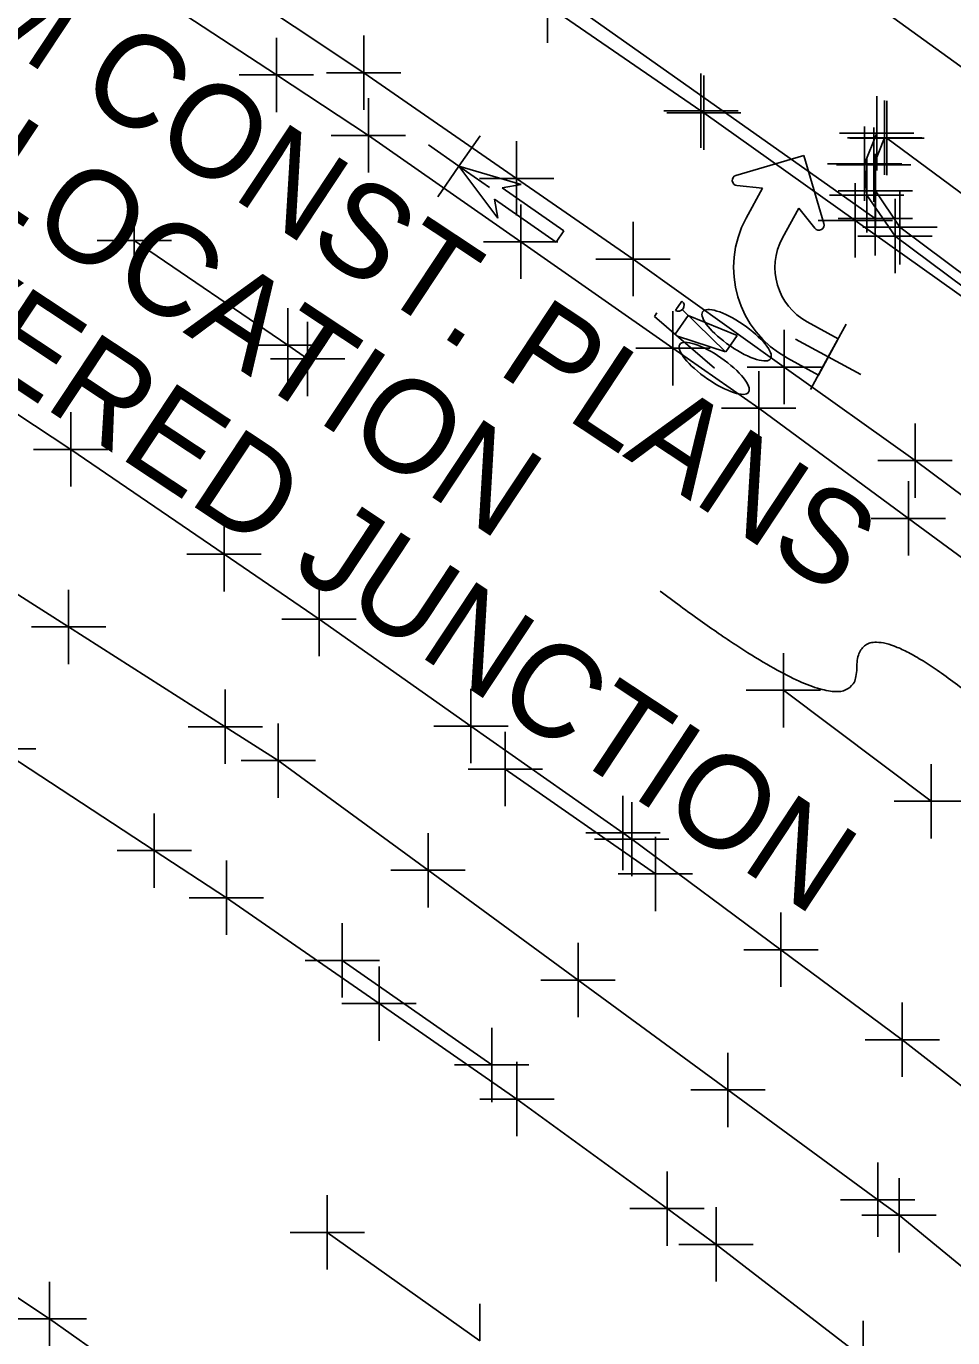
# Model space of a CAD drawing. Extents: x 0 to 1944463, y 0 to 420651.
# Drawn here: x 1942891.8 to 1942941.7, y 417728.5 to 417799.1 of the extents above; entities that cross this region are included whole.
import ezdxf

# ---------------------------------------------------------------- set-up
doc = ezdxf.new("R2010")
doc.units = 0
for name, color, linetype in [('SUR - DRG - Storm Sewer Text', 7, 'Continuous'), ('SUR - DTM - Breaklines', 7, 'Continuous'), ('SUR - DTM - Breaklines - Points - Locators', 7, 'Continuous'), ('SUR - TR-CTRL - Pavement Marking', 7, 'Continuous'), ('SUR - TR-CTRL - Pavement Marking - Points - Locators', 7, 'Continuous'), ('SUR - TRAN - Features', 7, 'Continuous'), ('SUR - TRAN - Features - Points - Locators', 7, 'Continuous'), ('SUR - TRAN - Features Text', 7, 'Continuous')]:
    doc.layers.add(name, color=color, linetype=linetype)

msp = doc.modelspace()

# ---------------------------------------------------------------- linework, layer by layer
at = {"layer": 'SUR - DRG - Storm Sewer Text'}
msp.add_open_spline([(1942925.955, 417768.701), (1942936.543, 417760.711), (1942936.543, 417768.332), (1942944.062, 417761.962)], degree=2, dxfattribs=at)
at = {"layer": 'SUR - DTM - Breaklines'}
for points in [[(1943113.816, 417618.747), (1943099.312, 417635.958), (1943090.009, 417648.721), (1943077.226, 417667.859), (1943069.186, 417677.24), (1943048.744, 417697.336), (1943014.67, 417728.445), (1942991.453, 417748.17), (1942972.688, 417763.041), (1942938.864, 417788.284), (1942937.547, 417790.234), (1942937.458, 417791.641), (1942938.043, 417793.096)], [(1942885.685, 417772.138), (1942894.12, 417766.767), (1942902.555, 417761.396), (1942905.407, 417759.58), (1942913.474, 417753.67), (1942921.541, 417747.761), (1942929.609, 417741.852), (1942937.676, 417735.942), (1942938.819, 417735.105), (1942946.552, 417728.765), (1942954.286, 417722.426)]]:
    msp.add_lwpolyline(points, dxfattribs=at)
at = {"layer": 'SUR - DTM - Breaklines - Points - Locators'}
for p, q in [((1942938.043, 417793.096), (1942938.043, 417795.096)), ((1942937.458, 417791.641), (1942937.458, 417793.641)), ((1942938.043, 417793.096), (1942936.043, 417793.096)), ((1942938.043, 417793.096), (1942940.043, 417793.096)), ((1942938.043, 417793.096), (1942938.043, 417791.096)), ((1942937.547, 417790.234), (1942937.547, 417792.234)), ((1942937.458, 417791.641), (1942935.458, 417791.641)), ((1942937.458, 417791.641), (1942939.458, 417791.641)), ((1942937.458, 417791.641), (1942937.458, 417789.641)), ((1942937.547, 417790.234), (1942935.547, 417790.234)), ((1942937.547, 417790.234), (1942939.547, 417790.234)), ((1942937.547, 417790.234), (1942937.547, 417788.234)), ((1942938.864, 417788.284), (1942938.864, 417790.284)), ((1942938.864, 417788.284), (1942936.864, 417788.284)), ((1942938.864, 417788.284), (1942940.864, 417788.284)), ((1942938.864, 417788.284), (1942938.864, 417786.284)), ((1942894.12, 417766.767), (1942894.12, 417768.767)), ((1942894.12, 417766.767), (1942892.12, 417766.767)), ((1942894.12, 417766.767), (1942896.12, 417766.767)), ((1942894.12, 417766.767), (1942894.12, 417764.767)), ((1942902.555, 417761.396), (1942902.555, 417763.396)), ((1942902.555, 417761.396), (1942900.555, 417761.396)), ((1942902.555, 417761.396), (1942904.555, 417761.396)), ((1942902.555, 417761.396), (1942902.555, 417759.396)), ((1942905.407, 417759.58), (1942905.407, 417761.58)), ((1942905.407, 417759.58), (1942903.407, 417759.58)), ((1942905.407, 417759.58), (1942907.407, 417759.58)), ((1942905.407, 417759.58), (1942905.407, 417757.58)), ((1942913.474, 417753.67), (1942913.474, 417755.67)), ((1942913.474, 417753.67), (1942911.474, 417753.67)), ((1942913.474, 417753.67), (1942915.474, 417753.67)), ((1942913.474, 417753.67), (1942913.474, 417751.67)), ((1942921.541, 417747.761), (1942921.541, 417749.761)), ((1942921.541, 417747.761), (1942919.541, 417747.761)), ((1942921.541, 417747.761), (1942923.541, 417747.761)), ((1942921.541, 417747.761), (1942921.541, 417745.761)), ((1942929.609, 417741.852), (1942929.609, 417743.852)), ((1942929.609, 417741.852), (1942927.609, 417741.852)), ((1942929.609, 417741.852), (1942931.609, 417741.852)), ((1942929.609, 417741.852), (1942929.609, 417739.852)), ((1942937.676, 417735.942), (1942937.676, 417737.942)), ((1942938.819, 417735.105), (1942938.819, 417737.105)), ((1942937.676, 417735.942), (1942935.676, 417735.942)), ((1942937.676, 417735.942), (1942939.676, 417735.942)), ((1942937.676, 417735.942), (1942937.676, 417733.942)), ((1942938.819, 417735.105), (1942936.819, 417735.105)), ((1942938.819, 417735.105), (1942940.819, 417735.105)), ((1942938.819, 417735.105), (1942938.819, 417733.105))]:
    msp.add_line(p, q, dxfattribs=at)
at = {"layer": 'SUR - TR-CTRL - Pavement Marking'}
for p, q in [((1942933.7, 417792.141), (1942930.042, 417791.064)), ((1942933.7, 417792.141), (1942930.042, 417791.064)), ((1942933.7, 417792.141), (1942934.777, 417788.483)), ((1942933.7, 417792.141), (1942934.777, 417788.483)), ((1942917.223, 417788.766), (1942915.133, 417791.566)), ((1942915.133, 417791.566), (1942918.484, 417790.58)), ((1942918.484, 417790.58), (1942917.454, 417790.395)), ((1942917.454, 417790.395), (1942920.782, 417788.08)), ((1942931.472, 417790.375), (1942930.091, 417790.521)), ((1942931.472, 417790.375), (1942930.091, 417790.521)), ((1942930.597, 417788.77), (1942931.472, 417790.375)), ((1942930.597, 417788.77), (1942931.472, 417790.375)), ((1942920.366, 417787.482), (1942917.038, 417789.797)), ((1942917.038, 417789.797), (1942917.223, 417788.766)), ((1942932.548, 417787.707), (1942933.422, 417789.31)), ((1942932.548, 417787.707), (1942933.422, 417789.31)), ((1942933.422, 417789.31), (1942934.295, 417788.23)), ((1942933.422, 417789.31), (1942934.295, 417788.23)), ((1942920.782, 417788.08), (1942920.366, 417787.482)), ((1942926.894, 417783.964), (1942927.135, 417784.31)), ((1942925.655, 417783.479), (1942925.788, 417783.668)), ((1942925.655, 417783.479), (1942928.89, 417780.699)), ((1942926.776, 417782.517), (1942927.479, 417783.528)), ((1942926.785, 417783.807), (1942926.885, 417783.951)), ((1942926.885, 417783.951), (1942926.894, 417783.964)), ((1942927.156, 417783.845), (1942929.482, 417781.571)), ((1942930.107, 417782.449), (1942927.479, 417783.528)), ((1942935.542, 417782.279), (1942933.88, 417783.185)), ((1942935.542, 417782.279), (1942933.88, 417783.185)), ((1942926.896, 417782.413), (1942929.482, 417781.571)), ((1942930.107, 417782.449), (1942929.498, 417781.573)), ((1942935.542, 417782.279), (1942934.478, 417780.328)), ((1942935.542, 417782.279), (1942934.478, 417780.328)), ((1942934.478, 417780.328), (1942932.816, 417781.234)), ((1942934.478, 417780.328), (1942932.816, 417781.234)), ((1942935.01, 417781.303), (1942935.01, 417781.303))]:
    msp.add_line(p, q, dxfattribs=at)
for points in [[(1942891.086, 417819.102), (1942899.495, 417813.69), (1942907.904, 417808.278), (1942911.658, 417805.861), (1942919.906, 417800.207), (1942928.154, 417794.552), (1942928.314, 417794.443), (1942936.461, 417788.644), (1942944.609, 417782.845), (1942947.69, 417780.653), (1942955.664, 417774.619), (1942963.639, 417768.585), (1942969.488, 417764.159), (1942977.356, 417757.986), (1942985.223, 417751.814), (1942986.298, 417750.97), (1942993.949, 417744.53), (1943001.599, 417738.09), (1943007.774, 417732.892), (1943015.425, 417726.452)], [(1942888.586, 417807.457), (1942896.946, 417801.969), (1942905.305, 417796.481), (1942910.263, 417793.226), (1942918.458, 417787.496), (1942926.654, 417781.766), (1942931.271, 417778.538), (1942939.324, 417772.609), (1942947.377, 417766.681), (1942952.498, 417762.911), (1942960.396, 417756.776), (1942968.293, 417750.642), (1942969.893, 417749.399), (1942977.615, 417743.047), (1942985.338, 417736.694), (1942991.977, 417731.232), (1942999.466, 417724.605), (1943006.955, 417717.978), (1943010.255, 417715.058), (1943017.621, 417708.294), (1943023.187, 417703.184), (1943030.403, 417696.261), (1943037.62, 417689.339), (1943043.714, 417683.493)], [(1942897.653, 417787.56), (1942905.915, 417781.925), (1942906.986, 417781.194)], [(1942889.317, 417779.568), (1942894.238, 417776.326), (1942902.493, 417770.681), (1942907.602, 417767.188), (1942915.78, 417761.434), (1942923.959, 417755.68), (1942924.431, 417755.347), (1942932.466, 417749.394), (1942938.995, 417744.556), (1942946.89, 417738.419), (1942950.697, 417735.459), (1942958.439, 417729.129), (1942964.173, 417724.441)], [(1942932.596, 417763.363), (1942940.55, 417757.387)], [(1942890.364, 417760.204), (1942898.733, 417754.731), (1942902.614, 417752.195), (1942910.834, 417746.5), (1942918.256, 417741.358), (1942926.335, 417735.465), (1942928.977, 417733.538), (1942936.889, 417727.424), (1942941.909, 417723.545), (1942949.736, 417717.32), (1942957.562, 417711.096), (1942959.369, 417709.659), (1942967.036, 417703.239), (1942974.339, 417697.122), (1942981.845, 417690.515), (1942989.228, 417684.017), (1942996.622, 417677.284), (1943002.197, 417672.208), (1943009.411, 417665.283), (1943016.624, 417658.357), (1943029.954, 417645.385)], [(1942917.628, 417759.115), (1942925.704, 417753.474)], [(1942908.854, 417748.823), (1942916.901, 417743.201)], [(1942908.044, 417734.183), (1942916.258, 417728.346)], [(1942886.574, 417733.848), (1942893.087, 417729.531), (1942901.252, 417723.758), (1942906.253, 417720.221), (1942914.345, 417714.344), (1942915.924, 417713.198), (1942923.863, 417707.117), (1942931.732, 417701.09), (1942939.547, 417694.852), (1942942.275, 417692.675), (1942949.957, 417686.273), (1942956.216, 417681.057), (1942963.774, 417674.509), (1942967.235, 417671.51), (1942974.714, 417664.872), (1942977.704, 417662.217), (1942985.066, 417655.449), (1942988.149, 417652.613), (1942995.398, 417645.725), (1943000.368, 417641.002), (1943007.617, 417634.114), (1943013.929, 417627.778)]]:
    msp.add_lwpolyline(points, dxfattribs=at)
for centre, radius, start, end in [((1942930.12, 417790.798), 0.278, 106.40678, 263.85504), ((1942930.12, 417790.798), 0.278, 106.40678, 263.85504), ((1942935.475, 417786.112), 5.556, 151.40678, 241.40678), ((1942935.475, 417786.112), 5.556, 151.40678, 241.40678), ((1942934.511, 417788.404), 0.278, 218.91362, 16.40678), ((1942934.511, 417788.404), 0.278, 218.91362, 16.40678), ((1942935.475, 417786.112), 3.333, 151.40678, 241.40678), ((1942935.475, 417786.112), 3.333, 151.40678, 241.40678), ((1942926.946, 417784.068), 0.306, 238.35512, 51.999)]:
    msp.add_arc(centre, radius, start, end, dxfattribs=at)
for centre, major_axis, ratio, start_param, end_param in [((1942930.079, 417782.47), (-1.826, 1.27), 0.302542, 1.700921, 7.971867), ((1942928.872, 417780.687), (-1.848, 1.286), 0.298889, 1.386374, 7.660383), ((1942930.079, 417782.47), (-1.826, 1.27), 0.302542, 1.688682, 1.700921), ((1942928.872, 417780.687), (-1.848, 1.286), 0.298889, 1.377198, 1.386374)]:
    msp.add_ellipse(centre, major_axis=major_axis, ratio=ratio, start_param=start_param, end_param=end_param, dxfattribs=at)
at = {"layer": 'SUR - TR-CTRL - Pavement Marking - Points - Locators'}
for p, q in [((1942919.906, 417800.207), (1942919.906, 417798.207)), ((1942905.305, 417796.481), (1942905.305, 417798.481)), ((1942905.305, 417796.481), (1942903.305, 417796.481)), ((1942905.305, 417796.481), (1942907.305, 417796.481)), ((1942905.305, 417796.481), (1942905.305, 417794.481)), ((1942928.154, 417794.552), (1942928.154, 417796.552)), ((1942928.314, 417794.443), (1942928.314, 417796.443)), ((1942910.263, 417793.226), (1942910.263, 417795.226)), ((1942928.154, 417794.552), (1942926.154, 417794.552)), ((1942928.314, 417794.443), (1942926.314, 417794.443)), ((1942928.154, 417794.552), (1942930.154, 417794.552)), ((1942928.154, 417794.552), (1942928.154, 417792.552)), ((1942928.314, 417794.443), (1942930.314, 417794.443)), ((1942928.314, 417794.443), (1942928.314, 417792.443)), ((1942910.263, 417793.226), (1942908.263, 417793.226)), ((1942910.263, 417793.226), (1942912.263, 417793.226)), ((1942910.263, 417793.226), (1942910.263, 417791.226)), ((1942915.133, 417791.566), (1942913.491, 417792.708)), ((1942915.133, 417791.566), (1942916.275, 417793.208)), ((1942915.133, 417791.566), (1942913.991, 417789.924)), ((1942915.133, 417791.566), (1942916.775, 417790.424)), ((1942936.461, 417788.644), (1942936.461, 417790.644)), ((1942897.653, 417787.56), (1942897.653, 417789.56)), ((1942918.458, 417787.496), (1942918.458, 417789.496)), ((1942936.461, 417788.644), (1942934.461, 417788.644)), ((1942936.461, 417788.644), (1942938.461, 417788.644)), ((1942936.461, 417788.644), (1942936.461, 417786.644)), ((1942897.653, 417787.56), (1942895.653, 417787.56)), ((1942897.653, 417787.56), (1942899.653, 417787.56)), ((1942897.653, 417787.56), (1942897.653, 417785.56)), ((1942918.458, 417787.496), (1942916.458, 417787.496)), ((1942918.458, 417787.496), (1942920.458, 417787.496)), ((1942918.458, 417787.496), (1942918.458, 417785.496)), ((1942905.915, 417781.925), (1942905.915, 417783.925)), ((1942926.654, 417781.766), (1942926.654, 417783.766)), ((1942906.986, 417781.194), (1942906.986, 417783.194)), ((1942935.01, 417781.303), (1942935.967, 417783.059)), ((1942935.01, 417781.303), (1942933.254, 417782.261)), ((1942905.915, 417781.925), (1942903.915, 417781.925)), ((1942905.915, 417781.925), (1942907.915, 417781.925)), ((1942905.915, 417781.925), (1942905.915, 417779.925)), ((1942926.654, 417781.766), (1942924.654, 417781.766)), ((1942926.654, 417781.766), (1942928.654, 417781.766)), ((1942926.654, 417781.766), (1942926.654, 417779.766)), ((1942906.986, 417781.194), (1942904.986, 417781.194)), ((1942906.986, 417781.194), (1942908.986, 417781.194)), ((1942906.986, 417781.194), (1942906.986, 417779.194)), ((1942935.01, 417781.303), (1942934.053, 417779.547)), ((1942935.01, 417781.303), (1942936.766, 417780.346)), ((1942931.271, 417778.538), (1942931.271, 417780.538)), ((1942931.271, 417778.538), (1942929.271, 417778.538)), ((1942931.271, 417778.538), (1942933.271, 417778.538)), ((1942931.271, 417778.538), (1942931.271, 417776.538)), ((1942894.238, 417776.326), (1942894.238, 417778.326)), ((1942894.238, 417776.326), (1942892.238, 417776.326)), ((1942894.238, 417776.326), (1942896.238, 417776.326)), ((1942894.238, 417776.326), (1942894.238, 417774.326)), ((1942939.324, 417772.609), (1942939.324, 417774.609)), ((1942902.493, 417770.681), (1942902.493, 417772.681)), ((1942939.324, 417772.609), (1942937.324, 417772.609)), ((1942939.324, 417772.609), (1942941.324, 417772.609)), ((1942939.324, 417772.609), (1942939.324, 417770.609)), ((1942902.493, 417770.681), (1942900.493, 417770.681)), ((1942902.493, 417770.681), (1942904.493, 417770.681)), ((1942902.493, 417770.681), (1942902.493, 417768.681)), ((1942907.602, 417767.188), (1942907.602, 417769.188)), ((1942907.602, 417767.188), (1942905.602, 417767.188)), ((1942907.602, 417767.188), (1942909.602, 417767.188)), ((1942907.602, 417767.188), (1942907.602, 417765.188)), ((1942932.596, 417763.363), (1942932.596, 417765.363)), ((1942915.78, 417761.434), (1942915.78, 417763.434)), ((1942932.596, 417763.363), (1942930.596, 417763.363)), ((1942932.596, 417763.363), (1942934.596, 417763.363)), ((1942932.596, 417763.363), (1942932.596, 417761.363)), ((1942915.78, 417761.434), (1942913.78, 417761.434)), ((1942915.78, 417761.434), (1942917.78, 417761.434)), ((1942915.78, 417761.434), (1942915.78, 417759.434)), ((1942917.628, 417759.115), (1942917.628, 417761.115)), ((1942890.364, 417760.204), (1942892.364, 417760.204)), ((1942917.628, 417759.115), (1942915.628, 417759.115)), ((1942917.628, 417759.115), (1942919.628, 417759.115)), ((1942917.628, 417759.115), (1942917.628, 417757.115)), ((1942940.55, 417757.387), (1942940.55, 417759.387)), ((1942923.959, 417755.68), (1942923.959, 417757.68)), ((1942924.431, 417755.347), (1942924.431, 417757.347)), ((1942940.55, 417757.387), (1942938.55, 417757.387)), ((1942940.55, 417757.387), (1942942.55, 417757.387)), ((1942940.55, 417757.387), (1942940.55, 417755.387)), ((1942898.733, 417754.731), (1942898.733, 417756.731)), ((1942923.959, 417755.68), (1942921.959, 417755.68)), ((1942924.431, 417755.347), (1942922.431, 417755.347)), ((1942923.959, 417755.68), (1942925.959, 417755.68)), ((1942923.959, 417755.68), (1942923.959, 417753.68)), ((1942924.431, 417755.347), (1942926.431, 417755.347)), ((1942924.431, 417755.347), (1942924.431, 417753.347)), ((1942925.704, 417753.474), (1942925.704, 417755.474)), ((1942898.733, 417754.731), (1942896.733, 417754.731)), ((1942898.733, 417754.731), (1942900.733, 417754.731)), ((1942898.733, 417754.731), (1942898.733, 417752.731)), ((1942902.614, 417752.195), (1942902.614, 417754.195)), ((1942925.704, 417753.474), (1942923.704, 417753.474)), ((1942925.704, 417753.474), (1942927.704, 417753.474)), ((1942925.704, 417753.474), (1942925.704, 417751.474)), ((1942902.614, 417752.195), (1942900.614, 417752.195)), ((1942902.614, 417752.195), (1942904.614, 417752.195)), ((1942902.614, 417752.195), (1942902.614, 417750.195)), ((1942932.466, 417749.394), (1942932.466, 417751.394)), ((1942908.854, 417748.823), (1942908.854, 417750.823)), ((1942932.466, 417749.394), (1942930.466, 417749.394)), ((1942932.466, 417749.394), (1942934.466, 417749.394)), ((1942932.466, 417749.394), (1942932.466, 417747.394)), ((1942908.854, 417748.823), (1942906.854, 417748.823)), ((1942908.854, 417748.823), (1942910.854, 417748.823)), ((1942908.854, 417748.823), (1942908.854, 417746.823)), ((1942910.834, 417746.5), (1942910.834, 417748.5)), ((1942910.834, 417746.5), (1942908.834, 417746.5)), ((1942910.834, 417746.5), (1942912.834, 417746.5)), ((1942910.834, 417746.5), (1942910.834, 417744.5)), ((1942938.995, 417744.556), (1942938.995, 417746.556)), ((1942916.901, 417743.201), (1942916.901, 417745.201)), ((1942938.995, 417744.556), (1942936.995, 417744.556)), ((1942938.995, 417744.556), (1942940.995, 417744.556)), ((1942938.995, 417744.556), (1942938.995, 417742.556)), ((1942918.256, 417741.358), (1942918.256, 417743.358)), ((1942916.901, 417743.201), (1942914.901, 417743.201)), ((1942916.901, 417743.201), (1942918.901, 417743.201)), ((1942916.901, 417743.201), (1942916.901, 417741.201)), ((1942918.256, 417741.358), (1942916.256, 417741.358)), ((1942918.256, 417741.358), (1942920.256, 417741.358)), ((1942918.256, 417741.358), (1942918.256, 417739.358)), ((1942926.335, 417735.465), (1942926.335, 417737.465)), ((1942908.044, 417734.183), (1942908.044, 417736.183)), ((1942926.335, 417735.465), (1942924.335, 417735.465)), ((1942926.335, 417735.465), (1942928.335, 417735.465)), ((1942926.335, 417735.465), (1942926.335, 417733.465)), ((1942928.977, 417733.538), (1942928.977, 417735.538)), ((1942908.044, 417734.183), (1942906.044, 417734.183)), ((1942908.044, 417734.183), (1942910.044, 417734.183)), ((1942908.044, 417734.183), (1942908.044, 417732.183)), ((1942928.977, 417733.538), (1942926.977, 417733.538)), ((1942928.977, 417733.538), (1942930.977, 417733.538)), ((1942928.977, 417733.538), (1942928.977, 417731.538)), ((1942893.087, 417729.531), (1942893.087, 417731.531)), ((1942916.258, 417728.346), (1942916.258, 417730.346)), ((1942893.087, 417729.531), (1942891.087, 417729.531)), ((1942893.087, 417729.531), (1942895.087, 417729.531)), ((1942893.087, 417729.531), (1942893.087, 417727.531)), ((1942936.889, 417727.424), (1942936.889, 417729.424))]:
    msp.add_line(p, q, dxfattribs=at)
at = {"layer": 'SUR - TRAN - Features'}
for p, q in [((1942910.007, 417796.595), (1942910.007, 417798.595)), ((1942910.007, 417796.595), (1942908.007, 417796.595)), ((1942910.007, 417796.595), (1942912.007, 417796.595)), ((1942910.007, 417796.595), (1942910.007, 417794.595)), ((1942918.232, 417790.907), (1942918.232, 417792.907)), ((1942918.232, 417790.907), (1942916.232, 417790.907)), ((1942918.232, 417790.907), (1942920.232, 417790.907)), ((1942918.232, 417790.907), (1942918.232, 417788.907)), ((1942924.506, 417786.568), (1942924.506, 417788.568)), ((1942924.506, 417786.568), (1942922.506, 417786.568)), ((1942924.506, 417786.568), (1942926.506, 417786.568)), ((1942924.506, 417786.568), (1942924.506, 417784.568)), ((1942932.64, 417780.752), (1942932.64, 417782.752)), ((1942932.64, 417780.752), (1942930.64, 417780.752)), ((1942932.64, 417780.752), (1942934.64, 417780.752)), ((1942932.64, 417780.752), (1942932.64, 417778.752)), ((1942939.682, 417775.718), (1942939.682, 417777.718)), ((1942939.682, 417775.718), (1942937.682, 417775.718)), ((1942939.682, 417775.718), (1942941.682, 417775.718)), ((1942939.682, 417775.718), (1942939.682, 417773.718))]:
    msp.add_line(p, q, dxfattribs=at)
for points in [[(1943114.834, 417624.896), (1943103.453, 417639.126), (1943095.3, 417651.485), (1943083.428, 417672.654), (1943076.721, 417682.249), (1943055.252, 417704.387), (1943020.966, 417735.536), (1942996.784, 417756.051), (1942978.451, 417770.697), (1942923.479, 417810.417), (1942907.463, 417821.141), (1942884.283, 417835.758), (1942865.83, 417846.651), (1942848.31, 417856.509), (1942835.5, 417863.859), (1942826.295, 417870.821), (1942818.403, 417877.862), (1942796.294, 417899.443), (1942790.861, 417907.343), (1942782.321, 417924.544), (1942774.775, 417947.78), (1942772.79, 417958.555), (1942771.547, 417970.782), (1942773.585, 418011.209)], [(1942937.538, 417788.752), (1942917.758, 417802.719), (1942900.381, 417814.193)], [(1942886.414, 417812.085), (1942894.204, 417807.16), (1942902.517, 417801.602), (1942910.007, 417796.595), (1942918.232, 417790.907), (1942924.506, 417786.568), (1942932.64, 417780.752), (1942939.682, 417775.718), (1942947.702, 417769.745), (1942955.722, 417763.771), (1942960.116, 417760.499), (1942967.95, 417754.283), (1942973.293, 417750.043), (1942981.017, 417743.692), (1942988.741, 417737.341), (1942990.258, 417736.093), (1942997.88, 417729.619), (1943005.501, 417723.144)], [(1943113.532, 417618.282), (1943099.019, 417635.522), (1943089.665, 417648.289), (1943076.796, 417667.519), (1943068.854, 417676.896), (1943048.284, 417697.021), (1943014.345, 417728.006), (1942991.136, 417747.722), (1942972.347, 417762.672), (1942938.609, 417787.801), (1942937.085, 417790.006), (1942936.962, 417791.695), (1942937.622, 417793.339)], [(1943077.317, 417667.957), (1943078.682, 417669.101), (1943071.985, 417678.84), (1943051.418, 417699.927), (1943017.221, 417730.988), (1942994.3, 417750.408), (1942974.801, 417765.977), (1942938.168, 417793.078)]]:
    msp.add_lwpolyline(points, dxfattribs=at)
at = {"layer": 'SUR - TRAN - Features - Points - Locators'}
for p, q in [((1942937.622, 417793.339), (1942937.622, 417795.339)), ((1942938.168, 417793.078), (1942938.168, 417795.078)), ((1942936.962, 417791.695), (1942936.962, 417793.695)), ((1942937.622, 417793.339), (1942935.622, 417793.339)), ((1942938.168, 417793.078), (1942936.168, 417793.078)), ((1942937.622, 417793.339), (1942939.622, 417793.339)), ((1942937.622, 417793.339), (1942937.622, 417791.339)), ((1942938.168, 417793.078), (1942940.168, 417793.078)), ((1942938.168, 417793.078), (1942938.168, 417791.078)), ((1942937.085, 417790.006), (1942937.085, 417792.006)), ((1942936.962, 417791.695), (1942934.962, 417791.695)), ((1942936.962, 417791.695), (1942938.962, 417791.695)), ((1942936.962, 417791.695), (1942936.962, 417789.695)), ((1942937.538, 417788.752), (1942937.538, 417790.752)), ((1942937.085, 417790.006), (1942935.085, 417790.006)), ((1942937.085, 417790.006), (1942939.085, 417790.006)), ((1942937.085, 417790.006), (1942937.085, 417788.006)), ((1942938.609, 417787.801), (1942938.609, 417789.801)), ((1942937.538, 417788.752), (1942935.538, 417788.752)), ((1942937.538, 417788.752), (1942939.538, 417788.752)), ((1942937.538, 417788.752), (1942937.538, 417786.752)), ((1942938.609, 417787.801), (1942936.609, 417787.801)), ((1942938.609, 417787.801), (1942940.609, 417787.801)), ((1942938.609, 417787.801), (1942938.609, 417785.801))]:
    msp.add_line(p, q, dxfattribs=at)

# ---------------------------------------------------------------- texts
at = {"layer": 'SUR - DRG - Storm Sewer Text'}
for s, p in [('INVERTS FROM CONST. PLANS', (1942850.783, 417824.362)), ('INACCESSIBLE COVERED JUNCTION', (1942834.765, 417816.974)), ('APPROX. LOCATION ', (1942862.43, 417807.662))]:
    msp.add_text(s, height=4.99999, rotation=326.50837, dxfattribs=at).set_placement(p)
at = {"layer": 'SUR - TRAN - Features Text'}
msp.add_text('BIKE PATH (ASP)', height=4.99999, rotation=326.71155, dxfattribs=at).set_placement((1942858.005, 417742.505))

doc.saveas('drawing.dxf')
